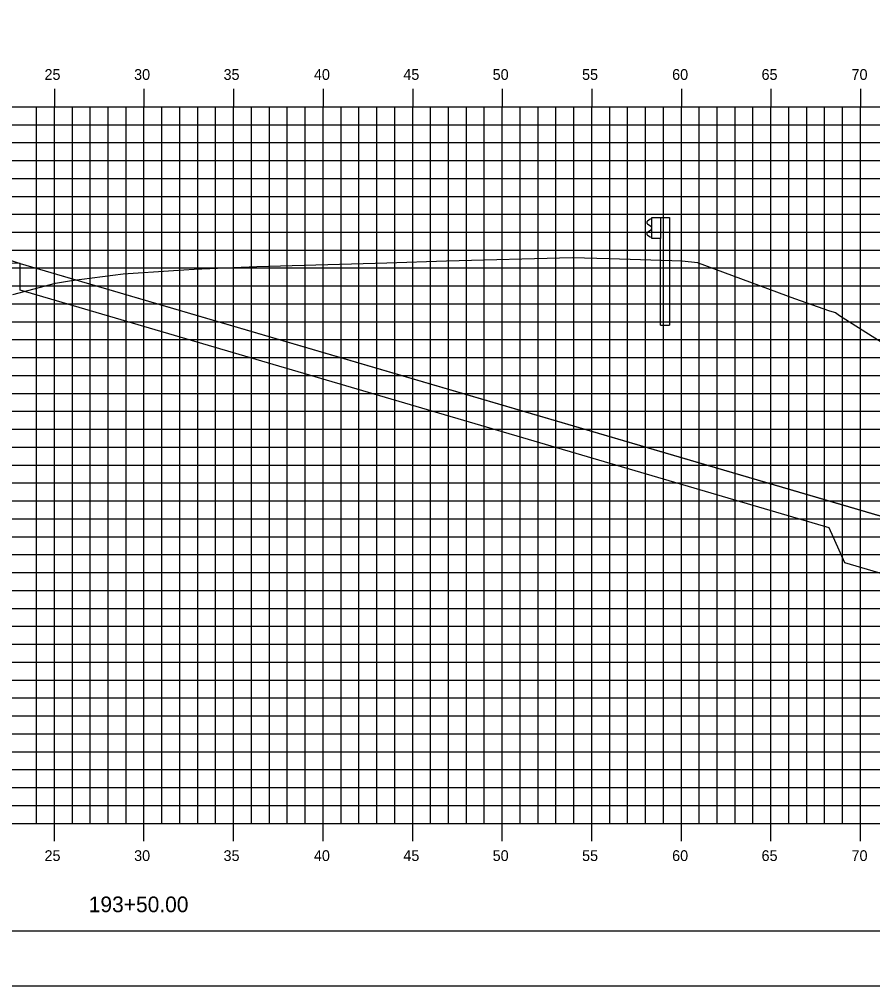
# Model space of a CAD drawing. Extents: x 850598 to 870284, y 366541 to 366651.
# Drawn here: x 862870.5 to 862918.2, y 366541.2 to 366595.1 of the extents above; entities that cross this region are included whole.
import ezdxf

# ---------------------------------------------------------------- set-up
doc = ezdxf.new("R2010")
doc.units = 0
for name, color, linetype in [('BORDER', 7, 'Continuous'), ('D_Drainage_RipRap', 7, 'Continuous'), ('D_Roadway_Centerline', 7, 'Continuous'), ('D_Roadway_SlopeLines', 7, 'Continuous'), ('D_Roadway_SubGrade', 7, 'Continuous'), ('H_V ANNOTATION', 7, 'Continuous'), ('MAJOR', 7, 'Continuous'), ('MINOR', 7, 'Continuous'), ('PLOT BOUNDARY', 7, 'Continuous'), ('S_Guardrail_Beam', 7, 'Continuous'), ('S_Roadway_Centerline', 7, 'Continuous')]:
    doc.layers.add(name, color=color, linetype=linetype)

msp = doc.modelspace()

# ---------------------------------------------------------------- linework, layer by layer
at = {"layer": 'BORDER'}
msp.add_line((862802.507, 366544.225), (862962.507, 366544.225), dxfattribs=at)
at = {"layer": 'D_Drainage_RipRap'}
msp.add_lwpolyline([(862915.764, 366568.225), (862926.351, 366565.119), (862936.213, 366562.225), (862933.213, 366559.225), (862930.213, 366559.225), (862927.213, 366561.669), (862916.626, 366564.775), (862915.764, 366566.725), (862870.586, 366579.981), (862870.586, 366581.481)], close=True, dxfattribs=at)
at = {"layer": 'D_Roadway_Centerline'}
msp.add_lwpolyline([(862815.738, 366577.42), (862822.507, 366579.676), (862826.309, 366580.944), (862832.507, 366583.009), (862836.507, 366583.249), (862847.507, 366583.579), (862858.507, 366583.843), (862862.507, 366583.619), (862864.507, 366583.507), (862870.586, 366581.481), (862915.764, 366568.225), (862926.351, 366565.119), (862936.213, 366562.225), (862940.213, 366562.225)], dxfattribs=at)
at = {"layer": 'D_Roadway_SlopeLines'}
msp.add_lwpolyline([(862870.586, 366581.481), (862936.213, 366562.225), (862936.213, 366562.225)], dxfattribs=at)
at = {"layer": 'D_Roadway_SubGrade'}
msp.add_lwpolyline([(862858.507, 366583.343), (862859.507, 366583.287), (862859.507, 366583.537), (862864.507, 366583.257), (862864.507, 366583.507), (862870.586, 366581.481), (862858.507, 366581.843)], close=True, dxfattribs=at)
at = {"layer": 'MAJOR'}
for p, q in [((862872.507, 366591.227), (862872.507, 366590.225)), ((862872.507, 366591.227), (862872.507, 366590.225)), ((862877.507, 366591.227), (862877.507, 366590.225)), ((862877.507, 366591.227), (862877.507, 366590.225)), ((862882.507, 366591.227), (862882.507, 366590.225)), ((862882.507, 366591.227), (862882.507, 366590.225)), ((862887.507, 366591.227), (862887.507, 366590.225)), ((862887.507, 366591.227), (862887.507, 366590.225)), ((862892.507, 366591.227), (862892.507, 366590.225)), ((862892.507, 366591.227), (862892.507, 366590.225)), ((862897.507, 366591.227), (862897.507, 366590.225)), ((862897.507, 366591.227), (862897.507, 366590.225)), ((862902.507, 366591.227), (862902.507, 366590.225)), ((862902.507, 366591.227), (862902.507, 366590.225)), ((862907.507, 366591.227), (862907.507, 366590.225)), ((862907.507, 366591.227), (862907.507, 366590.225)), ((862912.507, 366591.227), (862912.507, 366590.225)), ((862912.507, 366591.227), (862912.507, 366590.225)), ((862917.507, 366591.227), (862917.507, 366590.225)), ((862917.507, 366591.227), (862917.507, 366590.225)), ((862807.507, 366590.225), (862947.507, 366590.225)), ((862807.507, 366590.225), (862947.507, 366590.225)), ((862807.507, 366590.225), (862947.507, 366590.225)), ((862807.507, 366590.225), (862947.507, 366590.225)), ((862872.507, 366550.225), (862872.507, 366590.225)), ((862872.507, 366550.225), (862872.507, 366590.225)), ((862877.507, 366550.225), (862877.507, 366590.225)), ((862877.507, 366550.225), (862877.507, 366590.225)), ((862882.507, 366550.225), (862882.507, 366590.225)), ((862882.507, 366550.225), (862882.507, 366590.225)), ((862887.507, 366550.225), (862887.507, 366590.225)), ((862887.507, 366550.225), (862887.507, 366590.225)), ((862892.507, 366550.225), (862892.507, 366590.225)), ((862892.507, 366550.225), (862892.507, 366590.225)), ((862897.507, 366550.225), (862897.507, 366590.225)), ((862897.507, 366550.225), (862897.507, 366590.225)), ((862902.507, 366550.225), (862902.507, 366590.225)), ((862902.507, 366550.225), (862902.507, 366590.225)), ((862907.507, 366550.225), (862907.507, 366590.225)), ((862907.507, 366550.225), (862907.507, 366590.225)), ((862912.507, 366550.225), (862912.507, 366590.225)), ((862912.507, 366550.225), (862912.507, 366590.225)), ((862917.507, 366550.225), (862917.507, 366590.225)), ((862917.507, 366550.225), (862917.507, 366590.225)), ((862807.507, 366585.225), (862947.507, 366585.225)), ((862807.507, 366585.225), (862947.507, 366585.225)), ((862807.507, 366580.225), (862947.507, 366580.225)), ((862807.507, 366580.225), (862947.507, 366580.225)), ((862807.507, 366575.225), (862947.507, 366575.225)), ((862807.507, 366575.225), (862947.507, 366575.225)), ((862807.507, 366570.225), (862947.507, 366570.225)), ((862807.507, 366570.225), (862947.507, 366570.225)), ((862807.507, 366565.225), (862947.507, 366565.225)), ((862807.507, 366565.225), (862947.507, 366565.225)), ((862807.507, 366560.225), (862947.507, 366560.225)), ((862807.507, 366560.225), (862947.507, 366560.225)), ((862807.507, 366555.225), (862947.507, 366555.225)), ((862807.507, 366555.225), (862947.507, 366555.225)), ((862807.507, 366550.225), (862947.507, 366550.225)), ((862807.507, 366550.225), (862947.507, 366550.225)), ((862807.507, 366550.225), (862947.507, 366550.225)), ((862807.507, 366550.225), (862947.507, 366550.225)), ((862872.507, 366549.223), (862872.507, 366550.225)), ((862872.507, 366549.223), (862872.507, 366550.225)), ((862877.507, 366549.223), (862877.507, 366550.225)), ((862877.507, 366549.223), (862877.507, 366550.225)), ((862882.507, 366549.223), (862882.507, 366550.225)), ((862882.507, 366549.223), (862882.507, 366550.225)), ((862887.507, 366549.223), (862887.507, 366550.225)), ((862887.507, 366549.223), (862887.507, 366550.225)), ((862892.507, 366549.223), (862892.507, 366550.225)), ((862892.507, 366549.223), (862892.507, 366550.225)), ((862897.507, 366549.223), (862897.507, 366550.225)), ((862897.507, 366549.223), (862897.507, 366550.225)), ((862902.507, 366549.223), (862902.507, 366550.225)), ((862902.507, 366549.223), (862902.507, 366550.225)), ((862907.507, 366549.223), (862907.507, 366550.225)), ((862907.507, 366549.223), (862907.507, 366550.225)), ((862912.507, 366549.223), (862912.507, 366550.225)), ((862912.507, 366549.223), (862912.507, 366550.225)), ((862917.507, 366549.223), (862917.507, 366550.225)), ((862917.507, 366549.223), (862917.507, 366550.225))]:
    msp.add_line(p, q, dxfattribs=at)
at = {"layer": 'MINOR'}
for p, q in [((862871.507, 366550.225), (862871.507, 366590.225)), ((862871.507, 366550.225), (862871.507, 366590.225)), ((862873.507, 366550.225), (862873.507, 366590.225)), ((862873.507, 366550.225), (862873.507, 366590.225)), ((862874.507, 366550.225), (862874.507, 366590.225)), ((862874.507, 366550.225), (862874.507, 366590.225)), ((862875.507, 366550.225), (862875.507, 366590.225)), ((862875.507, 366550.225), (862875.507, 366590.225)), ((862876.507, 366550.225), (862876.507, 366590.225)), ((862876.507, 366550.225), (862876.507, 366590.225)), ((862878.507, 366550.225), (862878.507, 366590.225)), ((862878.507, 366550.225), (862878.507, 366590.225)), ((862879.507, 366550.225), (862879.507, 366590.225)), ((862879.507, 366550.225), (862879.507, 366590.225)), ((862880.507, 366550.225), (862880.507, 366590.225)), ((862880.507, 366550.225), (862880.507, 366590.225)), ((862881.507, 366550.225), (862881.507, 366590.225)), ((862881.507, 366550.225), (862881.507, 366590.225)), ((862883.507, 366550.225), (862883.507, 366590.225)), ((862883.507, 366550.225), (862883.507, 366590.225)), ((862884.507, 366550.225), (862884.507, 366590.225)), ((862884.507, 366550.225), (862884.507, 366590.225)), ((862885.507, 366550.225), (862885.507, 366590.225)), ((862885.507, 366550.225), (862885.507, 366590.225)), ((862886.507, 366550.225), (862886.507, 366590.225)), ((862886.507, 366550.225), (862886.507, 366590.225)), ((862888.507, 366550.225), (862888.507, 366590.225)), ((862888.507, 366550.225), (862888.507, 366590.225)), ((862889.507, 366550.225), (862889.507, 366590.225)), ((862889.507, 366550.225), (862889.507, 366590.225)), ((862890.507, 366550.225), (862890.507, 366590.225)), ((862890.507, 366550.225), (862890.507, 366590.225)), ((862891.507, 366550.225), (862891.507, 366590.225)), ((862891.507, 366550.225), (862891.507, 366590.225)), ((862893.507, 366550.225), (862893.507, 366590.225)), ((862893.507, 366550.225), (862893.507, 366590.225)), ((862894.507, 366550.225), (862894.507, 366590.225)), ((862894.507, 366550.225), (862894.507, 366590.225)), ((862895.507, 366550.225), (862895.507, 366590.225)), ((862895.507, 366550.225), (862895.507, 366590.225)), ((862896.507, 366550.225), (862896.507, 366590.225)), ((862896.507, 366550.225), (862896.507, 366590.225)), ((862898.507, 366550.225), (862898.507, 366590.225)), ((862898.507, 366550.225), (862898.507, 366590.225)), ((862899.507, 366550.225), (862899.507, 366590.225)), ((862899.507, 366550.225), (862899.507, 366590.225)), ((862900.507, 366550.225), (862900.507, 366590.225)), ((862900.507, 366550.225), (862900.507, 366590.225)), ((862901.507, 366550.225), (862901.507, 366590.225)), ((862901.507, 366550.225), (862901.507, 366590.225)), ((862903.507, 366550.225), (862903.507, 366590.225)), ((862903.507, 366550.225), (862903.507, 366590.225)), ((862904.507, 366550.225), (862904.507, 366590.225)), ((862904.507, 366550.225), (862904.507, 366590.225)), ((862905.507, 366550.225), (862905.507, 366590.225)), ((862905.507, 366550.225), (862905.507, 366590.225)), ((862906.507, 366550.225), (862906.507, 366590.225)), ((862906.507, 366550.225), (862906.507, 366590.225)), ((862908.507, 366550.225), (862908.507, 366590.225)), ((862908.507, 366550.225), (862908.507, 366590.225)), ((862909.507, 366550.225), (862909.507, 366590.225)), ((862909.507, 366550.225), (862909.507, 366590.225)), ((862910.507, 366550.225), (862910.507, 366590.225)), ((862910.507, 366550.225), (862910.507, 366590.225)), ((862911.507, 366550.225), (862911.507, 366590.225)), ((862911.507, 366550.225), (862911.507, 366590.225)), ((862913.507, 366550.225), (862913.507, 366590.225)), ((862913.507, 366550.225), (862913.507, 366590.225)), ((862914.507, 366550.225), (862914.507, 366590.225)), ((862914.507, 366550.225), (862914.507, 366590.225)), ((862915.507, 366550.225), (862915.507, 366590.225)), ((862915.507, 366550.225), (862915.507, 366590.225)), ((862916.507, 366550.225), (862916.507, 366590.225)), ((862916.507, 366550.225), (862916.507, 366590.225)), ((862807.507, 366589.225), (862947.507, 366589.225)), ((862807.507, 366589.225), (862947.507, 366589.225)), ((862807.507, 366588.225), (862947.507, 366588.225)), ((862807.507, 366588.225), (862947.507, 366588.225)), ((862807.507, 366587.225), (862947.507, 366587.225)), ((862807.507, 366587.225), (862947.507, 366587.225)), ((862807.507, 366586.225), (862947.507, 366586.225)), ((862807.507, 366586.225), (862947.507, 366586.225)), ((862807.507, 366584.225), (862947.507, 366584.225)), ((862807.507, 366584.225), (862947.507, 366584.225)), ((862807.507, 366583.225), (862947.507, 366583.225)), ((862807.507, 366583.225), (862947.507, 366583.225)), ((862807.507, 366582.225), (862947.507, 366582.225)), ((862807.507, 366582.225), (862947.507, 366582.225)), ((862807.507, 366581.225), (862947.507, 366581.225)), ((862807.507, 366581.225), (862947.507, 366581.225)), ((862807.507, 366579.225), (862947.507, 366579.225)), ((862807.507, 366579.225), (862947.507, 366579.225)), ((862807.507, 366578.225), (862947.507, 366578.225)), ((862807.507, 366578.225), (862947.507, 366578.225)), ((862807.507, 366577.225), (862947.507, 366577.225)), ((862807.507, 366577.225), (862947.507, 366577.225)), ((862807.507, 366576.225), (862947.507, 366576.225)), ((862807.507, 366576.225), (862947.507, 366576.225)), ((862807.507, 366574.225), (862947.507, 366574.225)), ((862807.507, 366574.225), (862947.507, 366574.225)), ((862807.507, 366573.225), (862947.507, 366573.225)), ((862807.507, 366573.225), (862947.507, 366573.225)), ((862807.507, 366572.225), (862947.507, 366572.225)), ((862807.507, 366572.225), (862947.507, 366572.225)), ((862807.507, 366571.225), (862947.507, 366571.225)), ((862807.507, 366571.225), (862947.507, 366571.225)), ((862807.507, 366569.225), (862947.507, 366569.225)), ((862807.507, 366569.225), (862947.507, 366569.225)), ((862807.507, 366568.225), (862947.507, 366568.225)), ((862807.507, 366568.225), (862947.507, 366568.225)), ((862807.507, 366567.225), (862947.507, 366567.225)), ((862807.507, 366567.225), (862947.507, 366567.225)), ((862807.507, 366566.225), (862947.507, 366566.225)), ((862807.507, 366566.225), (862947.507, 366566.225)), ((862807.507, 366564.225), (862947.507, 366564.225)), ((862807.507, 366564.225), (862947.507, 366564.225)), ((862807.507, 366563.225), (862947.507, 366563.225)), ((862807.507, 366563.225), (862947.507, 366563.225)), ((862807.507, 366562.225), (862947.507, 366562.225)), ((862807.507, 366562.225), (862947.507, 366562.225)), ((862807.507, 366561.225), (862947.507, 366561.225)), ((862807.507, 366561.225), (862947.507, 366561.225)), ((862807.507, 366559.225), (862947.507, 366559.225)), ((862807.507, 366559.225), (862947.507, 366559.225)), ((862807.507, 366558.225), (862947.507, 366558.225)), ((862807.507, 366558.225), (862947.507, 366558.225)), ((862807.507, 366557.225), (862947.507, 366557.225)), ((862807.507, 366557.225), (862947.507, 366557.225)), ((862807.507, 366556.225), (862947.507, 366556.225)), ((862807.507, 366556.225), (862947.507, 366556.225)), ((862807.507, 366554.225), (862947.507, 366554.225)), ((862807.507, 366554.225), (862947.507, 366554.225)), ((862807.507, 366553.225), (862947.507, 366553.225)), ((862807.507, 366553.225), (862947.507, 366553.225)), ((862807.507, 366552.225), (862947.507, 366552.225)), ((862807.507, 366552.225), (862947.507, 366552.225)), ((862807.507, 366551.225), (862947.507, 366551.225)), ((862807.507, 366551.225), (862947.507, 366551.225))]:
    msp.add_line(p, q, dxfattribs=at)
at = {"layer": 'PLOT BOUNDARY'}
msp.add_lwpolyline([(862794.414, 366541.166), (862964.414, 366541.166), (862964.414, 366651.166), (862794.414, 366651.166)], close=True, dxfattribs=at)
at = {"layer": 'S_Guardrail_Beam'}
for p, q in [((862905.857, 366584.036), (862906.347, 366584.036)), ((862905.857, 366582.869), (862905.857, 366584.036)), ((862906.347, 366584.036), (862906.839, 366584.036)), ((862906.347, 366584.036), (862906.347, 366582.869)), ((862906.839, 366584.036), (862906.839, 366578.036)), ((862905.759, 366583.942), (862905.615, 366583.842)), ((862905.615, 366583.699), (862905.811, 366583.563)), ((862905.857, 366583.963), (862905.775, 366583.949)), ((862905.844, 366583.498), (862905.844, 366583.407)), ((862905.811, 366583.343), (862905.615, 366583.207)), ((862905.615, 366583.064), (862905.759, 366582.964)), ((862905.775, 366582.957), (862905.857, 366582.942)), ((862906.347, 366582.869), (862905.857, 366582.869)), ((862906.347, 366578.036), (862906.347, 366582.869)), ((862906.347, 366578.036), (862906.839, 366578.036))]:
    msp.add_line(p, q, dxfattribs=at)
for centre, major_axis, start_param, end_param in [((862905.666, 366583.77), (-0.0877, 0), 5.323254, 7.243116), ((862905.783, 366583.908), (-0.0417, 0), 4.886922, 5.323254), ((862905.765, 366583.498), (0.0789, 0), 0, 0.959931), ((862905.666, 366583.135), (-0.0877, 0), 5.323254, 7.243116), ((862905.783, 366582.998), (-0.0417, 0), 0.959931, 1.396263), ((862905.765, 366583.407), (0.0789, 0), 5.323254, 6.283185)]:
    msp.add_ellipse(centre, major_axis=major_axis, ratio=0.995501, start_param=start_param, end_param=end_param, dxfattribs=at)
at = {"layer": 'S_Roadway_Centerline'}
msp.add_lwpolyline([(862870.176, 366579.753), (862872.563, 366580.382), (862873.463, 366580.534), (862876.344, 366580.894), (862879.145, 366581.077), (862880.308, 366581.166), (862883.806, 366581.301), (862891.073, 366581.519), (862894.402, 366581.622), (862901.402, 366581.809), (862903.482, 366581.747), (862907.555, 366581.634), (862908.404, 366581.532), (862908.448, 366581.518), (862913.826, 366579.515), (862915.777, 366578.831), (862916.109, 366578.743), (862916.344, 366578.571), (862932.222, 366568.527)], dxfattribs=at)

# ---------------------------------------------------------------- texts
at = {"layer": 'H_V ANNOTATION'}
for s, height, p in [('25', 0.6, (862871.953, 366591.725)), ('30', 0.6, (862876.956, 366591.725)), ('35', 0.6, (862881.948, 366591.725)), ('40', 0.6, (862886.993, 366591.725)), ('45', 0.6, (862891.985, 366591.725)), ('50', 0.6, (862896.972, 366591.725)), ('55', 0.6, (862901.964, 366591.725)), ('60', 0.6, (862906.993, 366591.725)), ('65', 0.6, (862911.985, 366591.725)), ('70', 0.6, (862917.009, 366591.725)), ('25', 0.6, (862871.953, 366548.125)), ('30', 0.6, (862876.956, 366548.125)), ('35', 0.6, (862881.948, 366548.125)), ('40', 0.6, (862886.993, 366548.125)), ('45', 0.6, (862891.985, 366548.125)), ('50', 0.6, (862896.972, 366548.125)), ('55', 0.6, (862901.964, 366548.125)), ('60', 0.6, (862906.993, 366548.125)), ('65', 0.6, (862911.985, 366548.125)), ('70', 0.6, (862917.009, 366548.125)), ('193+50.00', 0.875, (862874.425, 366545.268))]:
    msp.add_text(s, height=height, dxfattribs=at).set_placement(p)
at = {"layer": 'S_Roadway_Centerline'}
for s, p in [('C', (862891.068, 366581.519)), ('L', (862891.073, 366581.512))]:
    msp.add_text(s, height=0.0146, dxfattribs=at).set_placement(p)

doc.saveas('drawing.dxf')
